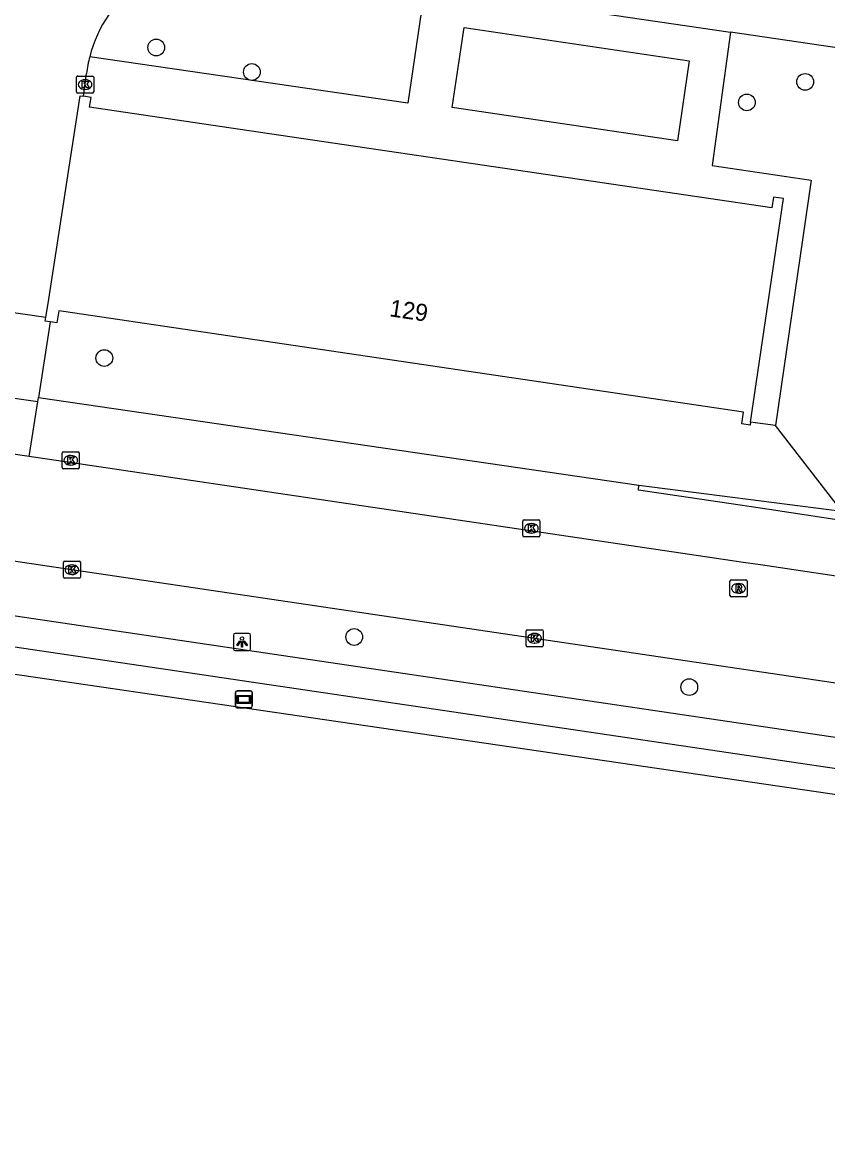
# Model space of a CAD drawing. Extents: x 163686 to 164493, y 382719 to 383870.
# Drawn here: x 163821.4 to 163868.5, y 382746.8 to 382811.5 of the extents above; entities that cross this region are included whole.
import ezdxf

# ---------------------------------------------------------------- set-up
doc = ezdxf.new("R2010")
doc.units = 0
for name, color, linetype in [('IMGEO_Boom', 7, 'Continuous'), ('IMGEO_Fietspad_open', 7, 'Continuous'), ('IMGEO_Groenvoorziening', 7, 'Continuous'), ('IMGEO_Hek', 7, 'Continuous'), ('IMGEO_Kolk', 7, 'Continuous'), ('IMGEO_Lichtpunt', 7, 'Continuous'), ('IMGEO_Pand', 7, 'Continuous'), ('IMGEO_Pand_nummerreeks', 7, 'Continuous'), ('IMGEO_Parkeervlak_open', 7, 'Continuous'), ('IMGEO_Rijbaan_lokaal_open', 7, 'Continuous'), ('IMGEO_Rioolput', 7, 'Continuous'), ('IMGEO_Verklikker', 7, 'Continuous'), ('IMGEO_Voetpad_open', 7, 'Continuous'), ('IMGEO_Waterloop', 7, 'Continuous')]:
    doc.layers.add(name, color=color, linetype=linetype)

msp = doc.modelspace()

# ---------------------------------------------------------------- linework, layer by layer
at = {"layer": 'IMGEO_Boom'}
for centre in [(163829.274, 382810.035), (163834.867, 382808.602), (163867.221, 382808.024), (163863.811, 382806.825), (163826.236, 382791.874), (163840.85, 382775.561), (163860.444, 382772.629)]:
    msp.add_circle(centre, 0.489, dxfattribs=at)
at = {"layer": 'IMGEO_Fietspad_open'}
for points in [[(163938.698, 382757.534), (163796.75, 382778.554), (163700.774, 382792.768), (163698.458, 382793.117)], [(164024.219, 382749.984), (164023.68, 382746.794), (163989.347, 382751.871), (163943.926, 382758.588), (163798.246, 382780.157), (163792.502, 382781.012)]]:
    msp.add_lwpolyline(points, dxfattribs=at)
at = {"layer": 'IMGEO_Groenvoorziening'}
msp.add_lwpolyline([(163857.497, 382784.438), (163869.354, 382782.911), (163880.993, 382781.186)], dxfattribs=at)
at = {"layer": 'IMGEO_Hek'}
for points in [[(163820.406, 382794.623), (163822.823, 382794.271)], [(163865.49, 382787.928), (163864.299, 382788.089)], [(163880.993, 382781.186), (163869.354, 382782.911), (163865.49, 382787.928)]]:
    msp.add_lwpolyline(points, dxfattribs=at)
at = {"layer": 'IMGEO_Kolk'}
for p, q in [((163824.613, 382807.442), (163824.613, 382808.294)), ((163824.688, 382808.368), (163825.54, 382808.368)), ((163825.101, 382808.148), (163825.126, 382808.148)), ((163825.614, 382808.294), (163825.614, 382807.442)), ((163825.54, 382807.368), (163824.688, 382807.368)), ((163825.124, 382807.588), (163825.099, 382807.588)), ((163823.774, 382785.468), (163823.774, 382786.32)), ((163823.849, 382786.394), (163824.701, 382786.394)), ((163824.262, 382786.174), (163824.287, 382786.174)), ((163824.775, 382786.32), (163824.775, 382785.468)), ((163824.701, 382785.394), (163823.849, 382785.394)), ((163824.285, 382785.614), (163824.26, 382785.614)), ((163850.711, 382781.49), (163850.711, 382782.342)), ((163850.786, 382782.416), (163851.638, 382782.416)), ((163851.199, 382782.196), (163851.224, 382782.196)), ((163851.712, 382782.342), (163851.712, 382781.49)), ((163851.638, 382781.416), (163850.786, 382781.416)), ((163851.222, 382781.636), (163851.197, 382781.636)), ((163823.841, 382779.068), (163823.841, 382779.92)), ((163823.916, 382779.994), (163824.768, 382779.994)), ((163824.329, 382779.774), (163824.354, 382779.774)), ((163824.842, 382779.92), (163824.842, 382779.068)), ((163824.768, 382778.994), (163823.916, 382778.994)), ((163824.352, 382779.214), (163824.327, 382779.214)), ((163850.896, 382775.061), (163850.896, 382775.913)), ((163850.971, 382775.987), (163851.823, 382775.987)), ((163851.384, 382775.767), (163851.409, 382775.767)), ((163851.897, 382775.913), (163851.897, 382775.061)), ((163851.823, 382774.987), (163850.971, 382774.987)), ((163851.407, 382775.207), (163851.382, 382775.207))]:
    msp.add_line(p, q, dxfattribs=at)
for points in [[(163824.613, 382807.442), (163824.613, 382808.294)], [(163824.688, 382808.368), (163825.54, 382808.368)], [(163824.934, 382808.068), (163825.057, 382808.068), (163825.057, 382807.917), (163825.187, 382808.068), (163825.351, 382808.068), (163825.205, 382807.917), (163825.358, 382807.668), (163825.206, 382807.668), (163825.121, 382807.832), (163825.057, 382807.765), (163825.057, 382807.668), (163824.934, 382807.668), (163824.934, 382808.068)], [(163825.614, 382808.294), (163825.614, 382807.442)], [(163825.54, 382807.368), (163824.688, 382807.368)], [(163823.774, 382785.468), (163823.774, 382786.32)], [(163823.849, 382786.394), (163824.701, 382786.394)], [(163824.095, 382786.094), (163824.218, 382786.094), (163824.218, 382785.943), (163824.348, 382786.094), (163824.512, 382786.094), (163824.366, 382785.943), (163824.519, 382785.694), (163824.367, 382785.694), (163824.282, 382785.858), (163824.218, 382785.791), (163824.218, 382785.694), (163824.095, 382785.694), (163824.095, 382786.094)], [(163824.775, 382786.32), (163824.775, 382785.468)], [(163824.701, 382785.394), (163823.849, 382785.394)], [(163850.711, 382781.49), (163850.711, 382782.342)], [(163850.786, 382782.416), (163851.638, 382782.416)], [(163851.032, 382782.116), (163851.155, 382782.116), (163851.155, 382781.965), (163851.285, 382782.116), (163851.449, 382782.116), (163851.303, 382781.965), (163851.456, 382781.716), (163851.304, 382781.716), (163851.219, 382781.88), (163851.155, 382781.813), (163851.155, 382781.716), (163851.032, 382781.716), (163851.032, 382782.116)], [(163851.712, 382782.342), (163851.712, 382781.49)], [(163851.638, 382781.416), (163850.786, 382781.416)], [(163823.841, 382779.068), (163823.841, 382779.92)], [(163823.916, 382779.994), (163824.768, 382779.994)], [(163824.162, 382779.694), (163824.285, 382779.694), (163824.285, 382779.543), (163824.415, 382779.694), (163824.579, 382779.694), (163824.433, 382779.543), (163824.586, 382779.294), (163824.434, 382779.294), (163824.349, 382779.458), (163824.285, 382779.391), (163824.285, 382779.294), (163824.162, 382779.294), (163824.162, 382779.694)], [(163824.842, 382779.92), (163824.842, 382779.068)], [(163824.768, 382778.994), (163823.916, 382778.994)], [(163850.896, 382775.061), (163850.896, 382775.913)], [(163850.971, 382775.987), (163851.823, 382775.987)], [(163851.217, 382775.687), (163851.34, 382775.687), (163851.34, 382775.536), (163851.47, 382775.687), (163851.634, 382775.687), (163851.488, 382775.536), (163851.641, 382775.287), (163851.489, 382775.287), (163851.404, 382775.451), (163851.34, 382775.384), (163851.34, 382775.287), (163851.217, 382775.287), (163851.217, 382775.687)], [(163851.897, 382775.913), (163851.897, 382775.061)], [(163851.823, 382774.987), (163850.971, 382774.987)]]:
    msp.add_lwpolyline(points, dxfattribs=at)
for centre, start, end in [((163824.69, 382808.292), 91.55205, 178.44795), ((163824.69, 382808.292), 91.55205, 178.44795), ((163825.538, 382808.292), 1.55205, 88.44795), ((163825.538, 382808.292), 1.55205, 88.44795), ((163824.69, 382807.444), 181.55205, 268.44795), ((163824.69, 382807.444), 181.55205, 268.44795), ((163825.538, 382807.444), 271.55205, 358.44795), ((163825.538, 382807.444), 271.55205, 358.44795), ((163823.851, 382786.318), 91.55205, 178.44795), ((163823.851, 382786.318), 91.55205, 178.44795), ((163824.699, 382786.318), 1.55205, 88.44795), ((163824.699, 382786.318), 1.55205, 88.44795), ((163823.851, 382785.47), 181.55205, 268.44795), ((163823.851, 382785.47), 181.55205, 268.44795), ((163824.699, 382785.47), 271.55205, 358.44795), ((163824.699, 382785.47), 271.55205, 358.44795), ((163850.788, 382782.34), 91.55205, 178.44795), ((163850.788, 382782.34), 91.55205, 178.44795), ((163851.636, 382782.34), 1.55205, 88.44795), ((163851.636, 382782.34), 1.55205, 88.44795), ((163850.788, 382781.492), 181.55205, 268.44795), ((163850.788, 382781.492), 181.55205, 268.44795), ((163851.636, 382781.492), 271.55205, 358.44795), ((163851.636, 382781.492), 271.55205, 358.44795), ((163823.918, 382779.918), 91.55205, 178.44795), ((163823.918, 382779.918), 91.55205, 178.44795), ((163824.766, 382779.918), 1.55205, 88.44795), ((163824.766, 382779.918), 1.55205, 88.44795), ((163823.918, 382779.07), 181.55205, 268.44795), ((163823.918, 382779.07), 181.55205, 268.44795), ((163824.766, 382779.07), 271.55205, 358.44795), ((163824.766, 382779.07), 271.55205, 358.44795), ((163850.973, 382775.911), 91.55205, 178.44795), ((163850.973, 382775.911), 91.55205, 178.44795), ((163851.821, 382775.911), 1.55205, 88.44795), ((163851.821, 382775.911), 1.55205, 88.44795), ((163850.973, 382775.063), 181.55205, 268.44795), ((163850.973, 382775.063), 181.55205, 268.44795), ((163851.821, 382775.063), 271.55205, 358.44795), ((163851.821, 382775.063), 271.55205, 358.44795)]:
    msp.add_arc(centre, 0.0765, start, end, dxfattribs=at)
for centre, major_axis, ratio, start_param, end_param in [((163825.1, 382807.868), (-0.387, 0.002), 0.722429, 4.712389, 7.853982), ((163825.125, 382807.868), (-0.39, 0.002), 0.717154, 1.570796, 4.712389), ((163824.261, 382785.894), (-0.387, 0.002), 0.722429, 4.712389, 7.853982), ((163824.286, 382785.894), (-0.39, 0.002), 0.717154, 1.570796, 4.712389), ((163851.198, 382781.916), (-0.387, 0.002), 0.722429, 4.712389, 7.853982), ((163851.223, 382781.916), (-0.39, 0.002), 0.717154, 1.570796, 4.712389), ((163824.328, 382779.494), (-0.387, 0.002), 0.722429, 4.712389, 7.853982), ((163824.353, 382779.494), (-0.39, 0.002), 0.717154, 1.570796, 4.712389), ((163851.383, 382775.487), (-0.387, 0.002), 0.722429, 4.712389, 7.853982), ((163851.408, 382775.487), (-0.39, 0.002), 0.717154, 1.570796, 4.712389)]:
    msp.add_ellipse(centre, major_axis=major_axis, ratio=ratio, start_param=start_param, end_param=end_param, dxfattribs=at)
at = {"layer": 'IMGEO_Lichtpunt'}
for p, q in [((163833.79, 382775.672), (163833.79, 382774.865)), ((163833.79, 382775.672), (163833.79, 382774.865)), ((163834.692, 382775.767), (163833.884, 382775.767)), ((163834.692, 382775.767), (163833.884, 382775.767)), ((163834.786, 382774.865), (163834.786, 382775.672)), ((163834.786, 382774.865), (163834.786, 382775.672)), ((163833.884, 382774.771), (163834.692, 382774.771)), ((163833.884, 382774.771), (163834.692, 382774.771))]:
    msp.add_line(p, q, dxfattribs=at)
for points in [[(163834.164, 382775.336), (163834.203, 382775.308), (163834.015, 382775.046), (163833.977, 382775.073), (163834.164, 382775.336)], [(163834.266, 382775.288), (163834.313, 382775.288), (163834.313, 382774.966), (163834.266, 382774.966), (163834.266, 382775.288)], [(163834.376, 382775.308), (163834.414, 382775.335), (163834.601, 382775.073), (163834.562, 382775.045), (163834.376, 382775.308)]]:
    msp.add_lwpolyline(points, dxfattribs=at)
msp.add_circle((163834.289, 382775.47), 0.0994, dxfattribs=at)
for centre, start, end in [((163833.884, 382775.672), 90, 180), ((163833.884, 382775.672), 90, 180), ((163834.692, 382775.672), 0, 90), ((163834.692, 382775.672), 0, 90), ((163833.884, 382774.865), 180, 270), ((163833.884, 382774.865), 180, 270), ((163834.692, 382774.865), 270, 0), ((163834.692, 382774.865), 270, 360)]:
    msp.add_arc(centre, 0.0946, start, end, dxfattribs=at)
at = {"layer": 'IMGEO_Pand'}
for points in [[(163847.277, 382811.204), (163860.445, 382809.256), (163859.754, 382804.583), (163846.586, 382806.531), (163847.277, 382811.204)], [(163823.073, 382793.995), (163822.787, 382794.039), (163822.823, 382794.271), (163822.945, 382795.064), (163824.816, 382807.214), (163825.025, 382807.182)], [(163864.021, 382788.127), (163864.021, 382788.129), (163865.957, 382801.21), (163865.361, 382801.29), (163865.272, 382800.668), (163834.046, 382805.268), (163825.371, 382806.548), (163825.458, 382807.115), (163825.025, 382807.182)], [(163864.021, 382788.127), (163863.994, 382787.948), (163863.513, 382788.019), (163863.615, 382788.704), (163823.844, 382794.589), (163823.567, 382794.631), (163823.46, 382793.935), (163823.073, 382793.995)]]:
    msp.add_lwpolyline(points, dxfattribs=at)
at = {"layer": 'IMGEO_Parkeervlak_open'}
for points in [[(163822.382, 382789.566), (163857.497, 382784.438)], [(163889.883, 382779.297), (163886.728, 382779.765), (163883.792, 382780.174), (163865.108, 382783.013), (163863.948, 382783.189), (163863.415, 382783.269), (163857.483, 382784.154), (163857.497, 382784.438)]]:
    msp.add_lwpolyline(points, dxfattribs=at)
at = {"layer": 'IMGEO_Rijbaan_lokaal_open'}
for points in [[(163844.978, 382813.569), (163862.863, 382810.934)], [(163878.896, 382808.578), (163862.863, 382810.934)], [(163825.025, 382807.182), (163825.195, 382808.517)], [(163823.073, 382793.995), (163822.382, 382789.566)], [(163817.322, 382790.057), (163822.345, 382789.326)], [(163821.846, 382786.109), (163822.345, 382789.326)], [(163822.345, 382789.326), (163822.382, 382789.566)], [(163821.846, 382786.109), (163816.848, 382786.828)], [(163889.407, 382776.093), (163886.259, 382776.517), (163883.343, 382776.965), (163864.598, 382779.774), (163863.459, 382779.945), (163862.953, 382780.02), (163821.851, 382786.108), (163821.846, 382786.109)], [(163796.309, 382783.673), (163796.603, 382783.629), (163896.602, 382768.793), (163989.94, 382755.037), (164024.219, 382749.984)]]:
    msp.add_lwpolyline(points, dxfattribs=at)
for centre, radius, start, end in [((163832.854, 382807.573), 7.716, 86.62409, 165.60236), ((163832.896, 382807.561), 7.76, 165.58997, 172.92245)]:
    msp.add_arc(centre, radius, start, end, dxfattribs=at)
at = {"layer": 'IMGEO_Rioolput'}
for p, q in [((163862.821, 382777.977), (163862.821, 382778.829)), ((163862.896, 382778.903), (163863.748, 382778.903)), ((163863.822, 382778.829), (163863.822, 382777.977)), ((163863.332, 382778.123), (163863.307, 382778.123)), ((163863.309, 382778.683), (163863.334, 382778.683)), ((163863.748, 382777.903), (163862.896, 382777.903))]:
    msp.add_line(p, q, dxfattribs=at)
for points in [[(163862.821, 382777.977), (163862.821, 382778.829)], [(163862.896, 382778.903), (163863.748, 382778.903)], [(163863.822, 382778.829), (163863.822, 382777.977)], [(163863.41, 382778.601), (163863.158, 382778.603), (163863.158, 382778.203)], [(163863.158, 382778.203), (163863.282, 382778.203), (163863.282, 382778.365), (163863.293, 382778.365)], [(163863.336, 382778.522), (163863.282, 382778.522), (163863.282, 382778.441)], [(163863.282, 382778.441), (163863.334, 382778.441)], [(163863.34, 382778.336), (163863.411, 382778.203), (163863.551, 382778.203), (163863.486, 382778.329)], [(163863.748, 382777.903), (163862.896, 382777.903)]]:
    msp.add_lwpolyline(points, dxfattribs=at)
for centre, radius, start, end in [((163862.898, 382778.827), 0.0765, 91.55205, 178.44795), ((163862.898, 382778.827), 0.0765, 91.55205, 178.44795), ((163863.746, 382778.827), 0.0765, 1.55205, 88.44795), ((163863.746, 382778.827), 0.0765, 1.55205, 88.44795), ((163863.292, 382778.312), 0.0533, 26.02933, 88.69889), ((163863.318, 382778.63), 0.19, 274.7715, 282.96867), ((163863.342, 382778.426), 0.0964, 77.00612, 93.18647), ((163863.356, 382778.483), 0.0378, 276.66336, 79.67722), ((163863.409, 382778.491), 0.109, 350.36119, 89.41601), ((163863.407, 382778.491), 0.112, 277.58423, 350.98172), ((163863.391, 382778.276), 0.108, 29.51342, 73.79051), ((163862.898, 382777.979), 0.0765, 181.55205, 268.44795), ((163862.898, 382777.979), 0.0765, 181.55205, 268.44795), ((163863.746, 382777.979), 0.0765, 271.55205, 358.44795), ((163863.746, 382777.979), 0.0765, 271.55205, 358.44795)]:
    msp.add_arc(centre, radius, start, end, dxfattribs=at)
for centre, major_axis, ratio, start_param, end_param in [((163863.308, 382778.403), (-0.387, 0.002), 0.722429, 4.712389, 7.853982), ((163863.333, 382778.403), (-0.39, 0.002), 0.717154, 1.570796, 4.712389)]:
    msp.add_ellipse(centre, major_axis=major_axis, ratio=ratio, start_param=start_param, end_param=end_param, dxfattribs=at)
at = {"layer": 'IMGEO_Verklikker'}
for p, q in [((163833.901, 382771.508), (163833.901, 382772.308)), ((163833.901, 382772.308), (163833.901, 382771.508)), ((163834.001, 382772.408), (163834.791, 382772.408)), ((163834.791, 382772.408), (163834.001, 382772.408)), ((163834.891, 382772.308), (163834.891, 382771.508)), ((163834.891, 382771.508), (163834.891, 382772.308)), ((163834.791, 382771.408), (163834.001, 382771.408)), ((163834.001, 382771.408), (163834.791, 382771.408))]:
    msp.add_line(p, q, dxfattribs=at)
for points in [[(163834.002, 382772.14), (163834.79, 382772.14), (163834.79, 382771.676), (163834.002, 382771.676), (163834.002, 382772.14)], [(163834.067, 382772.075), (163834.067, 382771.741), (163834.725, 382771.741), (163834.725, 382772.075), (163834.067, 382772.075)]]:
    msp.add_lwpolyline(points, dxfattribs=at)
for centre, start, end in [((163834.001, 382772.308), 90, 180), ((163834.001, 382772.308), 90, 180), ((163834.791, 382772.308), 0, 90), ((163834.791, 382772.308), 360, 90), ((163834.001, 382771.508), 180, 270), ((163834.001, 382771.508), 180, 270), ((163834.791, 382771.508), 270, 0), ((163834.791, 382771.508), 270, 0)]:
    msp.add_arc(centre, 0.1, start, end, dxfattribs=at)
at = {"layer": 'IMGEO_Voetpad_open'}
for points in [[(163844.978, 382813.569), (163843.989, 382806.78), (163825.38, 382809.492)], [(163862.863, 382810.934), (163861.773, 382803.14), (163867.575, 382802.268), (163865.49, 382787.928), (163864.021, 382788.127)]]:
    msp.add_lwpolyline(points, dxfattribs=at)
at = {"layer": 'IMGEO_Waterloop'}
msp.add_lwpolyline([(163937.736, 382750.939), (163937.689, 382750.615), (163909.128, 382760.464), (163795.709, 382777.072), (163698.229, 382791.347), (163685.611, 382793.195)], dxfattribs=at)

# ---------------------------------------------------------------- texts
at = {"layer": 'IMGEO_Pand_nummerreeks'}
msp.add_text('129', height=1, rotation=351.58325, dxfattribs=at).set_placement((163842.87, 382794.322))

doc.saveas('drawing.dxf')
